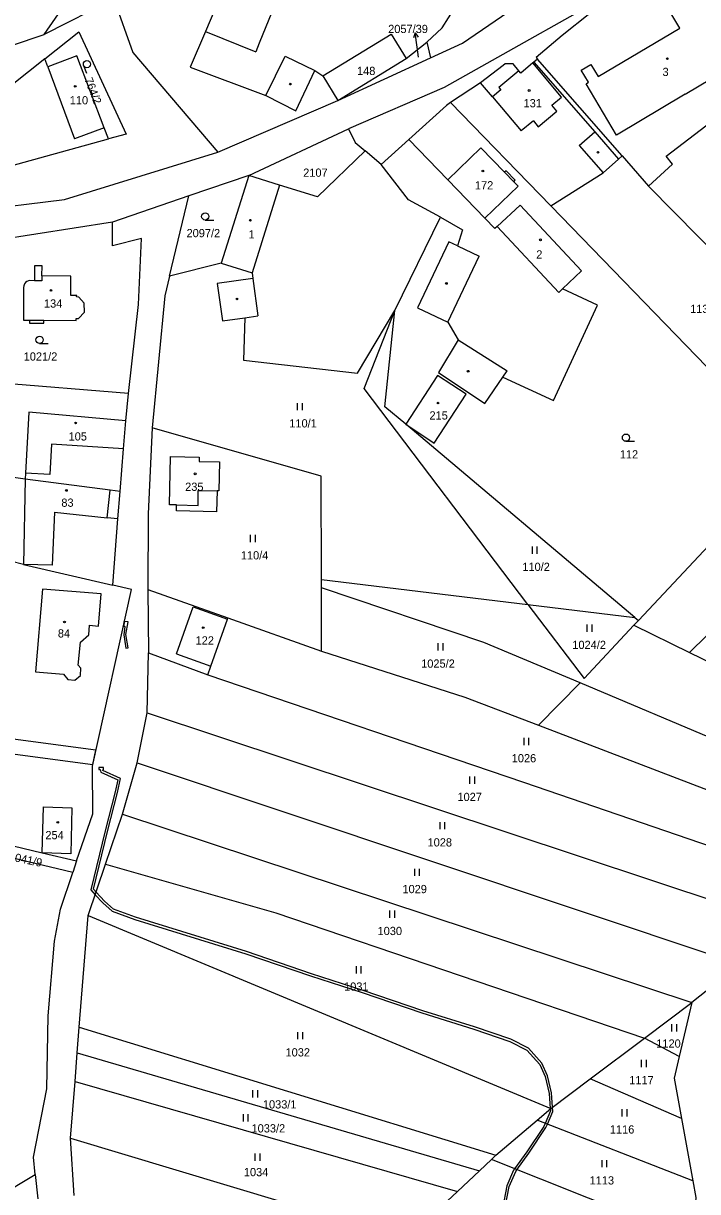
# Model space of a CAD drawing. Extents: x -776734 to -748832, y -1118122 to -976986.
# Drawn here: x -751069.4 to -750929.9, y -1113743 to -1113501.5 of the extents above; entities that cross this region are included whole.
import ezdxf

# ---------------------------------------------------------------- set-up
doc = ezdxf.new("R2010")
doc.units = 0
for name, color, linetype in [('KM_Hranice parcel', 7, 'Continuous'), ('KM_Parcelní čísla', 7, 'Continuous'), ('KM_Pop  PČ popisy', 7, 'Continuous'), ('KM_Vnitřní kresba', 7, 'Continuous'), ('KM_Věcná břemena k části', 7, 'Continuous'), ('KM_Značky budov', 7, 'Continuous'), ('KM_Značky kultur', 7, 'Continuous')]:
    doc.layers.add(name, color=color, linetype=linetype)

msp = doc.modelspace()

# ---------------------------------------------------------------- linework, layer by layer
at = {"layer": 'KM_Hranice parcel'}
for p, q in [((-751065.09, -1113503.77), (-751056.47, -1113491.13)), ((-751050.73, -1113496.39), (-751065.09, -1113503.77)), ((-750990.25, -1113508.74), (-750985.99, -1113505.34)), ((-750985.99, -1113505.34), (-750985.23, -1113508.61)), ((-751052.72, -1113523.03), (-751058.4, -1113508.17)), ((-751004.41, -1113517.39), (-750985.23, -1113508.61)), ((-751004.41, -1113517.39), (-750990.25, -1113508.74)), ((-751007.51, -1113512.32), (-751004.41, -1113517.39)), ((-751029.17, -1113528.09), (-751004.41, -1113517.39)), ((-750981.05, -1113517.85), (-750960.34, -1113539.18)), ((-751051.83, -1113525.36), (-751052.72, -1113523.03)), ((-751022.8, -1113532.91), (-751002.14, -1113523.25)), ((-750989.71, -1113525.48), (-750995.41, -1113530.62)), ((-750981.62, -1113533.83), (-750989.71, -1113525.48)), ((-750995.41, -1113530.62), (-750998.75, -1113527.82)), ((-750974.8, -1113527.16), (-750981.62, -1113533.83)), ((-751022.8, -1113532.91), (-751035.19, -1113537.13)), ((-751022.8, -1113532.91), (-751028.5, -1113551.04)), ((-750973.94, -1113541.76), (-750981.62, -1113533.83)), ((-750940.09, -1113535.08), (-750898.58, -1113577.28)), ((-751035.19, -1113537.13), (-751051.02, -1113542.54)), ((-751039.19, -1113553.71), (-751035.19, -1113537.13)), ((-751051.02, -1113542.54), (-751080.2, -1113547.11)), ((-750992.58, -1113560.84), (-750983.11, -1113541.55)), ((-751028.5, -1113551.04), (-751039.19, -1113553.71)), ((-751059.6, -1113553.7), (-751065.58, -1113553.64)), ((-751039.19, -1113553.71), (-751040.16, -1113557.75)), ((-751040.16, -1113557.75), (-751042.79, -1113585.04)), ((-750983.55, -1113573.63), (-750973.97, -1113580.02)), ((-751047.66, -1113577.99), (-751084.1, -1113575.02)), ((-751048.24, -1113583.59), (-751047.66, -1113577.99)), ((-751048.74, -1113589.38), (-751048.24, -1113583.59)), ((-750886.9, -1113587.33), (-750931.61, -1113631.5)), ((-751049.43, -1113598.21), (-751048.74, -1113589.38)), ((-751069.05, -1113595.68), (-751086.86, -1113593.14)), ((-750942.2, -1113624.91), (-750912.31, -1113593.03)), ((-751069.05, -1113595.68), (-751069.37, -1113613.34)), ((-751069.37, -1113613.34), (-751088.1, -1113608.46)), ((-751069.37, -1113613.34), (-751050.95, -1113617.61)), ((-751007.77, -1113618.14), (-751007.77, -1113616.43)), ((-751007.77, -1113616.43), (-750965.04, -1113621.61)), ((-751043.69, -1113618.48), (-751027.1, -1113624.36)), ((-751043.69, -1113618.48), (-751043.53, -1113631.58)), ((-751007.74, -1113631.23), (-751007.77, -1113618.14)), ((-750965.04, -1113621.61), (-750942.95, -1113624.28)), ((-751030.64, -1113634.32), (-751027.19, -1113624.61)), ((-751027.19, -1113624.61), (-751027.1, -1113624.36)), ((-751027.1, -1113624.36), (-751007.74, -1113631.23)), ((-750943.12, -1113625.89), (-750942.2, -1113624.91)), ((-750942.95, -1113624.28), (-750942.2, -1113624.91)), ((-750943.12, -1113625.89), (-750931.61, -1113631.5)), ((-751043.8, -1113643.99), (-751043.53, -1113631.58)), ((-751043.53, -1113631.58), (-751031.24, -1113636.11)), ((-750931.61, -1113631.5), (-750919.85, -1113637.24)), ((-751031.24, -1113636.11), (-751030.64, -1113634.32)), ((-750954.25, -1113637.76), (-750962.85, -1113646.56)), ((-750883.75, -1113667.61), (-750954.25, -1113637.76)), ((-751045.92, -1113654.35), (-751043.8, -1113643.99)), ((-751043.8, -1113643.99), (-750913.77, -1113687.08)), ((-750962.85, -1113646.56), (-750893.3, -1113673.19)), ((-751048.93, -1113664.92), (-751045.92, -1113654.35)), ((-751045.92, -1113654.35), (-750921.19, -1113695.93)), ((-751052.42, -1113675.24), (-751048.93, -1113664.92)), ((-751048.93, -1113664.92), (-750931.14, -1113703.83)), ((-751059.22, -1113676.97), (-751077.99, -1113672.53)), ((-751058.43, -1113674.59), (-751059.22, -1113676.97)), ((-751056.02, -1113685.87), (-751052.42, -1113675.24)), ((-751057.85, -1113708.99), (-751056.02, -1113685.87)), ((-751056.02, -1113685.87), (-750960.29, -1113725.8)), ((-750921.19, -1113695.93), (-750931.14, -1113703.83)), ((-750940.94, -1113711.21), (-750931.14, -1113703.83)), ((-750931.14, -1113703.83), (-750933.76, -1113715.04)), ((-751058.27, -1113714.25), (-751057.85, -1113708.99)), ((-751057.85, -1113708.99), (-750971.68, -1113735.44)), ((-750952.15, -1113719.66), (-750940.94, -1113711.21)), ((-750933.76, -1113715.04), (-750940.94, -1113711.21)), ((-751058.74, -1113720.19), (-751058.27, -1113714.25)), ((-751058.27, -1113714.25), (-750975.09, -1113738.66)), ((-751059.67, -1113731.89), (-751058.74, -1113720.19)), ((-751058.74, -1113720.19), (-750979.62, -1113742.94)), ((-750960.29, -1113725.8), (-750952.15, -1113719.66)), ((-750933.29, -1113727.82), (-750952.15, -1113719.66)), ((-750963.12, -1113728.2), (-750960.29, -1113725.8)), ((-750971.68, -1113735.44), (-750963.12, -1113728.2)), ((-750930.94, -1113740.71), (-750963.12, -1113728.2)), ((-750933.29, -1113727.82), (-750930.94, -1113740.71)), ((-751058.92, -1113743.73), (-751059.67, -1113731.89)), ((-751059.67, -1113731.89), (-750980.94, -1113755.52)), ((-750972.62, -1113736.32), (-750971.68, -1113735.44)), ((-750975.09, -1113738.66), (-750972.62, -1113736.32)), ((-750931.01, -1113752.81), (-750972.62, -1113736.32)), ((-751084.31, -1113749.78), (-751066.97, -1113739.43)), ((-751066.97, -1113739.43), (-751066.46, -1113744.46)), ((-750979.62, -1113742.94), (-750975.09, -1113738.66)), ((-750981.76, -1113744.96), (-750979.62, -1113742.94))]:
    msp.add_line(p, q, dxfattribs=at)
for points in [[(-750726.95, -1113422.28), (-750745.08, -1113408.72), (-750759.22, -1113402.15), (-750793.41, -1113392.98), (-750811.28, -1113389.88), (-750826.08, -1113389.16), (-750829.76, -1113391.74), (-750836.18, -1113395.95), (-750843, -1113401.93), (-750868.03, -1113434.06), (-750883.68, -1113459.61), (-750897.76, -1113469.78), (-750940.93, -1113491.33), (-750982.37, -1113514.75), (-751002.14, -1113523.25)], [(-750977.24, -1113492.9), (-751007.98, -1113476.21), (-751018.03, -1113470.75), (-751025.13, -1113487.52), (-751031.74, -1113503.13), (-751034.89, -1113510.48), (-751019.25, -1113516.39), (-751013.05, -1113519.52), (-751009.16, -1113511.2), (-751007.51, -1113512.32)], [(-750937.73, -1113490.82), (-750944.41, -1113494.57), (-750952.22, -1113499.4), (-750957.94, -1113503.95), (-750963.34, -1113508.53), (-750963.09, -1113508.84), (-750963.86, -1113509.48)], [(-750985.23, -1113508.61), (-750978.56, -1113505.55), (-750960.94, -1113493.46)], [(-751050.73, -1113496.39), (-751046.81, -1113507.5), (-751029.17, -1113528.09)], [(-750985.99, -1113505.34), (-750982.8, -1113502.37), (-750980.15, -1113498.26)], [(-751078.88, -1113502.57), (-751071.91, -1113506.02), (-751065.09, -1113503.77)], [(-751064.99, -1113508.82), (-751057.93, -1113503.23), (-751048.15, -1113524.35), (-751051.83, -1113525.36)], [(-751007.51, -1113512.32), (-750993.35, -1113503.67), (-750990.25, -1113508.74)], [(-751064.99, -1113508.82), (-751081.24, -1113521.68), (-751079.55, -1113530.43), (-751079.08, -1113532.87), (-751051.83, -1113525.36)], [(-751058.4, -1113508.17), (-751064.38, -1113510.45), (-751064.99, -1113508.82)], [(-750963.86, -1113509.48), (-750964.01, -1113509.61), (-750966.55, -1113511.72), (-750966.94, -1113511.25), (-750968.11, -1113509.85), (-750969.77, -1113509.85), (-750970.17, -1113510.18), (-750974.84, -1113513.75), (-750981.05, -1113517.85)], [(-750963.86, -1113509.48), (-750951.24, -1113523.89), (-750946.3, -1113529.54)], [(-750940.09, -1113535.08), (-750935.15, -1113530.56), (-750936.48, -1113528.94), (-750917.73, -1113514.6)], [(-750981.05, -1113517.85), (-750981.88, -1113518.41), (-750989.71, -1113525.48)], [(-751002.14, -1113523.25), (-751000.8, -1113526.1), (-750998.75, -1113527.82)], [(-751238.71, -1113605.71), (-751221.87, -1113593.19), (-751208.74, -1113588.39), (-751191.13, -1113581.24), (-751142.15, -1113553.03), (-751118.28, -1113544.87), (-751060.89, -1113537.88), (-751029.17, -1113528.09)], [(-750998.75, -1113527.82), (-751008.57, -1113537.29), (-751016.41, -1113534.92), (-751022.8, -1113532.91)], [(-750973.94, -1113541.76), (-750967.09, -1113535.14), (-750968, -1113534.2), (-750967.7, -1113533.9), (-750969.59, -1113531.94), (-750969.89, -1113532.24), (-750974.8, -1113527.16)], [(-750983.11, -1113541.55), (-750989.79, -1113537.97), (-750995.41, -1113530.62)], [(-750960.34, -1113539.18), (-750949.48, -1113532.33), (-750946.3, -1113529.54)], [(-750946.3, -1113529.54), (-750945.53, -1113528.87), (-750940.09, -1113535.08)], [(-750973.97, -1113580.02), (-750970.28, -1113574.59), (-750959.79, -1113579.45), (-750950.64, -1113559.7), (-750957.88, -1113556.34), (-750953.97, -1113552.6), (-750966.65, -1113539.02), (-750971.4, -1113543.45), (-750971.87, -1113543.89), (-750973.94, -1113541.76)], [(-750912.31, -1113593.03), (-750921.37, -1113584.7), (-750925.91, -1113574.64), (-750960.34, -1113539.18)], [(-751047.66, -1113577.99), (-751045.61, -1113559.59), (-751045.02, -1113545.95), (-751051.02, -1113547.47), (-751051.02, -1113542.54)], [(-750983.11, -1113541.55), (-750978.56, -1113544.13), (-750979.65, -1113547.46), (-750981.45, -1113546.61), (-750987.91, -1113560.26), (-750981.62, -1113563.24), (-750979.46, -1113566.87), (-750983.55, -1113573.63)], [(-751065.58, -1113553.64), (-751065.56, -1113551.6), (-751067.09, -1113551.59), (-751067.12, -1113554.65), (-751068.07, -1113554.64), (-751068.34, -1113554.67), (-751068.7, -1113554.81), (-751068.98, -1113555.04), (-751069.21, -1113555.33), (-751069.34, -1113555.69), (-751069.37, -1113556.06), (-751069.42, -1113562.78), (-751068.14, -1113562.79), (-751068.15, -1113563.4), (-751065.2, -1113563.42), (-751065.19, -1113562.81), (-751058.47, -1113562.86), (-751058.47, -1113562.46), (-751058.02, -1113562.47), (-751056.79, -1113561.16)], [(-751028.5, -1113551.04), (-751022.11, -1113553.05), (-751021.95, -1113554.21), (-751029.32, -1113555.21), (-751028.26, -1113562.94), (-751023.62, -1113562.31), (-751023.87, -1113571.11), (-751000.28, -1113573.78), (-750992.58, -1113560.84)], [(-751057.97, -1113558.04), (-751058.41, -1113558), (-751058.4, -1113557.7), (-751059.61, -1113557.69), (-751059.6, -1113553.7)], [(-751056.79, -1113561.16), (-751056.82, -1113559.27), (-751057.97, -1113558.04)], [(-750965.04, -1113621.61), (-750998.95, -1113576.95), (-750992.58, -1113560.84)], [(-750942.95, -1113624.28), (-750990.31, -1113584.31), (-750994.66, -1113580.72), (-750992.58, -1113560.84)], [(-750983.74, -1113574.25), (-750990.31, -1113584.31), (-750984.44, -1113588.21), (-750977.83, -1113578.12), (-750983.74, -1113574.25)], [(-751048.24, -1113583.59), (-751068.32, -1113581.86), (-751068.98, -1113594.44), (-751069.05, -1113595.68)], [(-751042.79, -1113585.04), (-751043.58, -1113602.85), (-751043.69, -1113618.48)], [(-751007.77, -1113616.43), (-751007.82, -1113595.04), (-751042.79, -1113585.04)], [(-751028.86, -1113592.11), (-751029.01, -1113598.11), (-751029.37, -1113598.1), (-751029.51, -1113602.43), (-751037.78, -1113602.23), (-751037.77, -1113601.02), (-751039.23, -1113600.98), (-751039.01, -1113591.01), (-751033.05, -1113591.15), (-751033.06, -1113592.02), (-751028.86, -1113592.11)], [(-751049.43, -1113598.21), (-751051.5, -1113597.94), (-751069.05, -1113595.68)], [(-751050.95, -1113617.61), (-751049.87, -1113603.87), (-751049.43, -1113598.21)], [(-751058.43, -1113674.59), (-751055.07, -1113664.83), (-751055.16, -1113655.01), (-751047.04, -1113618.52), (-751050.95, -1113617.61)], [(-751055.87, -1113627.85), (-751055.72, -1113625.89), (-751053.87, -1113626.08), (-751053.31, -1113619.41), (-751065.47, -1113618.39), (-751066.9, -1113635.53), (-751061.15, -1113636), (-751060.25, -1113637.09), (-751058.76, -1113637.21), (-751057.61, -1113636.29), (-751057.51, -1113634.76), (-751058.09, -1113634.13), (-751057.64, -1113629.4), (-751055.87, -1113627.85)], [(-750954.25, -1113637.76), (-750974.18, -1113629.45), (-751007.77, -1113618.14)], [(-750965.04, -1113621.61), (-750953.43, -1113636.89), (-750943.12, -1113625.89)], [(-751007.74, -1113631.23), (-750978.08, -1113640.73), (-750962.85, -1113646.56)], [(-751031.24, -1113636.11), (-750966, -1113658.29), (-750905, -1113679.17)], [(-751065.52, -1113672.91), (-751065.27, -1113663.44), (-751059.37, -1113663.6), (-751059.64, -1113673.15), (-751065.52, -1113672.91)], [(-751077.57, -1113670.06), (-751065.52, -1113672.91), (-751058.43, -1113674.59)], [(-751052.42, -1113675.24), (-751017.18, -1113685.35), (-750940.94, -1113711.21)], [(-751066.97, -1113739.43), (-751067.33, -1113735.81), (-751064.6, -1113721.72), (-751064.31, -1113706.61), (-751062.96, -1113691.17), (-751061.76, -1113684.6), (-751059.22, -1113676.97)], [(-750933.76, -1113715.04), (-750934.81, -1113719.52), (-750933.29, -1113727.82)], [(-750930.94, -1113740.71), (-750930.31, -1113744.17), (-750931.01, -1113752.81)]]:
    msp.add_lwpolyline(points, dxfattribs=at)
at = {"layer": 'KM_Pop  PČ popisy'}
for p, q in [((-750988.388, -1113503.408), (-750988.744, -1113504.47)), ((-750987.97, -1113506.38), (-750988.388, -1113503.408)), ((-750988.388, -1113503.408), (-750987.752, -1113504.33)), ((-750987.67, -1113508.42), (-750987.97, -1113506.38))]:
    msp.add_line(p, q, dxfattribs=at)
at = {"layer": 'KM_Vnitřní kresba'}
for p, q in [((-751015, -1113491.59), (-751020.62, -1113505.58)), ((-750933.66, -1113502.42), (-750935.3, -1113499.67)), ((-751031.74, -1113503.13), (-751021.32, -1113507.32)), ((-750950.53, -1113512.47), (-750933.66, -1113502.42)), ((-751020.62, -1113505.58), (-751021.32, -1113507.32)), ((-751019.25, -1113516.39), (-751015.27, -1113508.21)), ((-751015.27, -1113508.21), (-751009.16, -1113511.2)), ((-750945.53, -1113528.87), (-750963.09, -1113508.84)), ((-751064.38, -1113510.45), (-751058.84, -1113525.32)), ((-750966.94, -1113511.25), (-750971.07, -1113514.7)), ((-750958.09, -1113516.72), (-750964.01, -1113509.61)), ((-750954.02, -1113511.11), (-750952.04, -1113509.93)), ((-750952.51, -1113513.64), (-750954.02, -1113511.11)), ((-750952.04, -1113509.93), (-750950.53, -1113512.47)), ((-750932.51, -1113516.09), (-750921.08, -1113509.29)), ((-750972.41, -1113516.63), (-750974.84, -1113513.75)), ((-750953.02, -1113513.95), (-750952.51, -1113513.64)), ((-750970.68, -1113515.17), (-750972.41, -1113516.63)), ((-750971.07, -1113514.7), (-750970.68, -1113515.17)), ((-750946.71, -1113524.55), (-750953.02, -1113513.95)), ((-750932.51, -1113516.09), (-750946.71, -1113524.55)), ((-750972.41, -1113516.63), (-750966.46, -1113523.69)), ((-750960.08, -1113518.38), (-750958.09, -1113516.72)), ((-750959.05, -1113519.6), (-750960.08, -1113518.38)), ((-750962.91, -1113522.83), (-750959.05, -1113519.6)), ((-751052.72, -1113523.03), (-751058.84, -1113525.32)), ((-750963.93, -1113521.6), (-750966.46, -1113523.69)), ((-750963.93, -1113521.6), (-750962.91, -1113522.83)), ((-750954.43, -1113526.68), (-750951.24, -1113523.89)), ((-750954.43, -1113526.68), (-750949.48, -1113532.33)), ((-750969.89, -1113532.24), (-750968, -1113534.2)), ((-751016.41, -1113534.92), (-751022.11, -1113553.05)), ((-750971.4, -1113543.45), (-750958.67, -1113557.1)), ((-750979.65, -1113547.46), (-750975.16, -1113549.59)), ((-750981.62, -1113563.24), (-750975.16, -1113549.59)), ((-751065.59, -1113554.66), (-751067.12, -1113554.65)), ((-751065.58, -1113553.64), (-751065.59, -1113554.66)), ((-751021.95, -1113554.21), (-751020.9, -1113561.94)), ((-750958.67, -1113557.1), (-750957.88, -1113556.34)), ((-751023.62, -1113562.31), (-751020.9, -1113561.94)), ((-751068.14, -1113562.79), (-751065.19, -1113562.81)), ((-750979.46, -1113566.87), (-750969.38, -1113573.26)), ((-750970.28, -1113574.59), (-750969.38, -1113573.26)), ((-751063.63, -1113588.45), (-751063.96, -1113594.7)), ((-751048.74, -1113589.38), (-751063.63, -1113588.45)), ((-751063.96, -1113594.7), (-751068.98, -1113594.44)), ((-751052.09, -1113603.64), (-751051.5, -1113597.94)), ((-751033.3, -1113601.15), (-751033.24, -1113598.02)), ((-751033.24, -1113598.02), (-751029.37, -1113598.1)), ((-751062.98, -1113602.51), (-751063.48, -1113613.45)), ((-751062.98, -1113602.51), (-751052.09, -1113603.64)), ((-751037.77, -1113601.02), (-751033.3, -1113601.15)), ((-751049.87, -1113603.87), (-751052.09, -1113603.64)), ((-751063.48, -1113613.45), (-751069.37, -1113613.34)), ((-751037.74, -1113631.8), (-751034.29, -1113622.09)), ((-751034.29, -1113622.09), (-751027.19, -1113624.61)), ((-751037.74, -1113631.8), (-751030.64, -1113634.32))]:
    msp.add_line(p, q, dxfattribs=at)
at = {"layer": 'KM_Věcná břemena k části'}
for points in [[(-751047.78, -1113625.14), (-751048.51, -1113625.11), (-751048.64, -1113625.71), (-751048.66, -1113626.1), (-751048.42, -1113626.11), (-751048.67, -1113627.83), (-751048.22, -1113630.6), (-751047.72, -1113630.52), (-751048.25, -1113627.82)], [(-751048.61, -1113625.1), (-751048.64, -1113625.71), (-751048.51, -1113625.11)], [(-751106.81, -1113644.75), (-751107.36, -1113647.71), (-751055.08, -1113654.65), (-751054.42, -1113651.71)]]:
    msp.add_lwpolyline(points, close=True, dxfattribs=at)
msp.add_lwpolyline([(-750969.83, -1113746.49), (-750968.97, -1113741.93), (-750967.59, -1113738.78), (-750967.33, -1113738.42), (-750964.87, -1113735.01), (-750961.32, -1113729.73), (-750961.02, -1113729.02), (-750959.87, -1113726.36), (-750959.94, -1113725.53), (-750960.19, -1113722.56), (-750961.04, -1113718.99), (-750962.15, -1113716.43), (-750964.97, -1113713.32), (-750968.57, -1113711.44), (-750976.1, -1113708.88), (-750986.8, -1113705.55), (-750999.11, -1113701.35), (-751009.84, -1113697.91), (-751023.26, -1113693.34), (-751046.2, -1113686.21), (-751050.78, -1113684.56), (-751052.65, -1113682.89), (-751054.39, -1113681.05), (-751054.94, -1113680.46), (-751052.05, -1113668.52), (-751049.93, -1113660.43), (-751049.3, -1113657.56), (-751052.97, -1113655.91), (-751053.01, -1113655.74), (-751052.83, -1113655.75), (-751052.82, -1113655.25), (-751053.82, -1113655.25), (-751053.83, -1113655.71), (-751053.53, -1113655.72), (-751053.41, -1113656.27), (-751049.88, -1113657.85), (-751050.42, -1113660.3), (-751052.53, -1113668.4), (-751055.49, -1113680.6), (-751054.57, -1113681.58), (-751053, -1113683.24), (-751051.04, -1113685), (-751046.36, -1113686.68), (-751023.41, -1113693.81), (-751010.06, -1113698.37), (-750999.33, -1113701.81), (-750986.97, -1113706.02), (-750976.26, -1113709.35), (-750968.77, -1113711.9), (-750965.27, -1113713.72), (-750962.57, -1113716.71), (-750961.52, -1113719.14), (-750960.69, -1113722.64), (-750960.42, -1113725.75), (-750960.29, -1113725.8), (-750960.41, -1113725.9), (-750960.37, -1113726.28), (-750961.47, -1113728.84), (-750961.76, -1113729.5), (-750965.27, -1113734.71), (-750967.81, -1113738.23), (-750968.03, -1113738.53), (-750969.45, -1113741.79), (-750970.32, -1113746.41)], dxfattribs=at)
at = {"layer": 'KM_Značky budov'}
for centre in [(-750936.2068, -1113508.7692), (-751014.2068, -1113514.0192), (-751058.7068, -1113514.4792), (-750964.7968, -1113515.3392), (-750950.5668, -1113528.1192), (-750974.3668, -1113531.9792), (-751022.4768, -1113542.1592), (-750962.4568, -1113546.2092), (-751063.6968, -1113556.6692), (-750981.9168, -1113555.2192), (-751025.2368, -1113558.4292), (-750977.4168, -1113573.3692), (-750983.6568, -1113579.9392), (-751058.6168, -1113584.0692), (-751033.8868, -1113594.5792), (-751060.5068, -1113598.0192), (-751060.9168, -1113625.1992), (-751032.2168, -1113626.3892), (-751062.3068, -1113666.6192)]:
    msp.add_circle(centre, 0.175, dxfattribs=at)
at = {"layer": 'KM_Značky kultur'}
for p, q in [((-751056.967, -1113510.147), (-751056.34, -1113511.78)), ((-751031.803, -1113542.12), (-751030.053, -1113542.12)), ((-751066.073, -1113567.62), (-751064.323, -1113567.62)), ((-751012.701, -1113581.44), (-751012.701, -1113579.94)), ((-751011.7, -1113581.44), (-751011.7, -1113579.94)), ((-750944.773, -1113587.85), (-750943.023, -1113587.85)), ((-751022.411, -1113608.72), (-751022.411, -1113607.22)), ((-751021.41, -1113608.72), (-751021.41, -1113607.22)), ((-750964.121, -1113611.1), (-750964.121, -1113609.6)), ((-750963.12, -1113611.1), (-750963.12, -1113609.6)), ((-750952.801, -1113627.23), (-750952.801, -1113625.73)), ((-750951.8, -1113627.23), (-750951.8, -1113625.73)), ((-750983.601, -1113631.1), (-750983.601, -1113629.6)), ((-750982.6, -1113631.1), (-750982.6, -1113629.6)), ((-750965.841, -1113650.66), (-750965.841, -1113649.16)), ((-750964.84, -1113650.66), (-750964.84, -1113649.16)), ((-750977.071, -1113658.66), (-750977.071, -1113657.16)), ((-750976.07, -1113658.66), (-750976.07, -1113657.16)), ((-750983.241, -1113668.06), (-750983.241, -1113666.56)), ((-750982.24, -1113668.06), (-750982.24, -1113666.56)), ((-750988.451, -1113677.71), (-750988.451, -1113676.21)), ((-750987.45, -1113677.71), (-750987.45, -1113676.21)), ((-750993.591, -1113686.37), (-750993.591, -1113684.87)), ((-750992.59, -1113686.37), (-750992.59, -1113684.87)), ((-751000.521, -1113697.86), (-751000.521, -1113696.36)), ((-750999.52, -1113697.86), (-750999.52, -1113696.36)), ((-750935.261, -1113709.85), (-750935.261, -1113708.35)), ((-750934.26, -1113709.85), (-750934.26, -1113708.35)), ((-751012.631, -1113711.46), (-751012.631, -1113709.96)), ((-751011.63, -1113711.46), (-751011.63, -1113709.96)), ((-750941.531, -1113717.2), (-750941.531, -1113715.7)), ((-750940.53, -1113717.2), (-750940.53, -1113715.7)), ((-751021.951, -1113723.49), (-751021.951, -1113721.99)), ((-751020.95, -1113723.49), (-751020.95, -1113721.99)), ((-750945.541, -1113727.4), (-750945.541, -1113725.9)), ((-750944.54, -1113727.4), (-750944.54, -1113725.9)), ((-751023.901, -1113728.47), (-751023.901, -1113726.97)), ((-751022.9, -1113728.47), (-751022.9, -1113726.97)), ((-751021.451, -1113736.57), (-751021.451, -1113735.07)), ((-751020.45, -1113736.57), (-751020.45, -1113735.07)), ((-750949.731, -1113737.93), (-750949.731, -1113736.43)), ((-750948.73, -1113737.93), (-750948.73, -1113736.43))]:
    msp.add_line(p, q, dxfattribs=at)
for centre in [(-751056.2671, -1113509.8778), (-751031.8029, -1113541.3698), (-751066.0729, -1113566.8698), (-750944.7729, -1113587.0998)]:
    msp.add_circle(centre, 0.75, dxfattribs=at)

# ---------------------------------------------------------------- texts
at = {"layer": 'KM_Parcelní čísla'}
for s, p in [('2057/39', (-750993.963, -1113503.46)), ('148', (-751000.41, -1113512.14)), ('3', (-750937.21, -1113512.34)), ('110', (-751059.83, -1113518.2)), ('131', (-750965.96, -1113518.81)), ('2107', (-751011.54, -1113533.17)), ('172', (-750976.02, -1113535.78)), ('2097/2', (-751035.67, -1113545.67)), ('1', (-751022.85, -1113545.93)), ('2', (-750963.33, -1113550.07)), ('134', (-751065.16, -1113560.22)), ('113/2', (-750931.5, -1113561.34)), ('1021/2', (-751069.36, -1113571.17)), ('110/1', (-751014.42, -1113584.99)), ('215', (-750985.42, -1113583.35)), ('105', (-751060.07, -1113587.69)), ('112', (-750946.05, -1113591.4)), ('235', (-751035.96, -1113598.1)), ('83', (-751061.57, -1113601.39)), ('110/4', (-751024.44, -1113612.27)), ('110/2', (-750966.21, -1113614.65)), ('84', (-751062.29, -1113628.41)), ('122', (-751033.8, -1113629.86)), ('1024/2', (-750955.87, -1113630.78)), ('1025/2', (-750987.137, -1113634.65)), ('1026', (-750968.404, -1113654.21)), ('1027', (-750979.634, -1113662.21)), ('254', (-751064.865, -1113670.11)), ('1028', (-750985.814, -1113671.61)), ('1029', (-750991.014, -1113681.26)), ('1030', (-750996.154, -1113689.92)), ('1031', (-751003.084, -1113701.41)), ('1120', (-750938.504, -1113713.19)), ('1032', (-751015.194, -1113715.01)), ('1117', (-750944.094, -1113720.75)), ('1033/1', (-751019.877, -1113725.77)), ('1033/2', (-751022.227, -1113730.72)), ('1116', (-750948.104, -1113730.95)), ('1034', (-751023.814, -1113739.77)), ('1113', (-750952.294, -1113741.48))]:
    msp.add_text(s, height=1.7, dxfattribs=at).set_placement(p)
for s, rotation, p in [('764/2', 290.999997, (-751056.813, -1113513.034)), ('1041/9', 348, (-751072.538, -1113674.41))]:
    msp.add_text(s, height=1.7, rotation=rotation, dxfattribs=at).set_placement(p)

doc.saveas('drawing.dxf')
